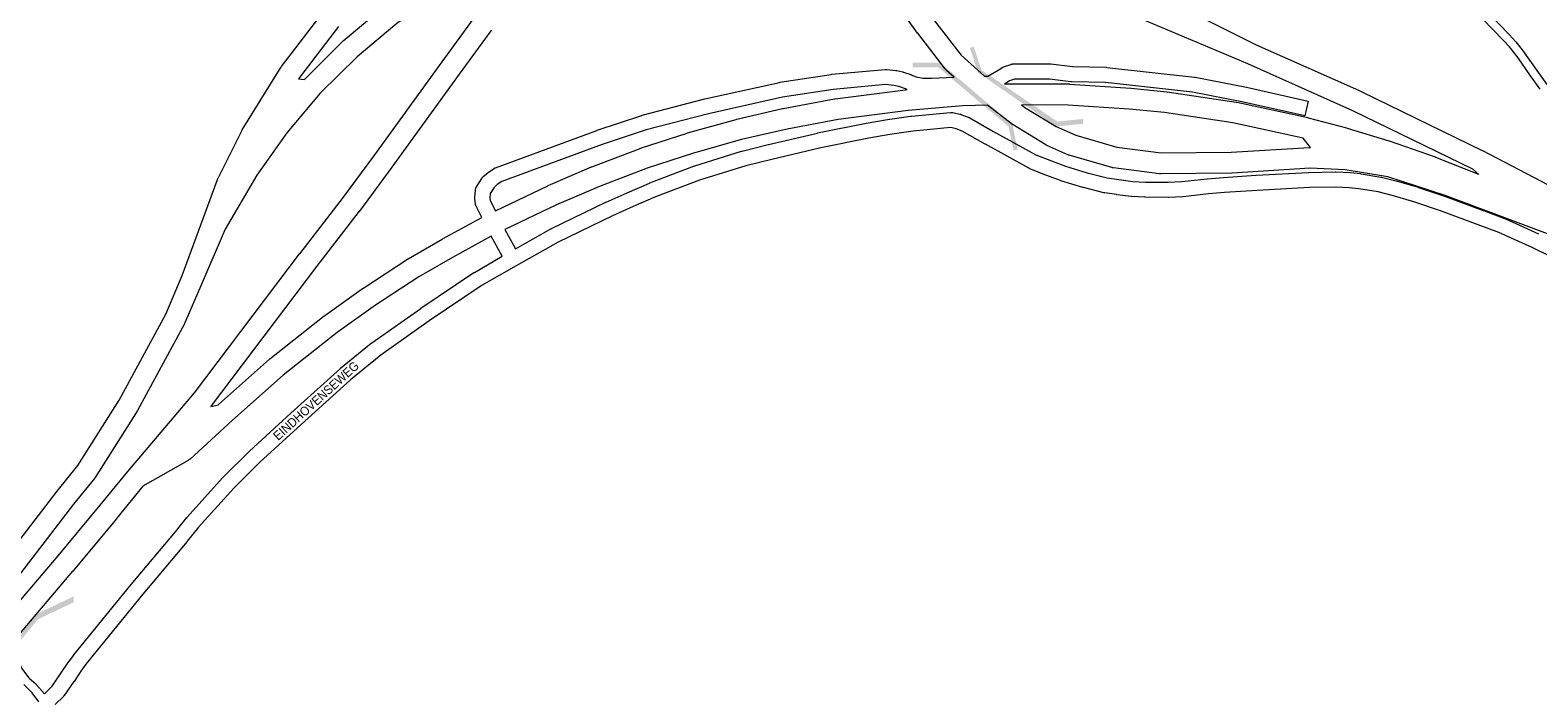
# Model space of a CAD drawing. Header units: metres. Extents: x 123819 to 142731, y 393440 to 405763.
# Tile 274 of 346: x 136393 to 137687, y 395319 to 395892. Entities that reach past the tile are written whole.
import ezdxf
from ezdxf.enums import TextEntityAlignment as Align

# ---------------------------------------------------------------- set-up
doc = ezdxf.new("R2010")
doc.units = ezdxf.units.M
doc.header["$MEASUREMENT"] = 0
for name, color, linetype, lineweight in [('gs-anno-wegen algemeen tekst', 7, 'Continuous', 0), ('gs-knt-autosnelweg', 7, 'Continuous', 0), ('gs-knt-fietspaden', 7, 'Continuous', 0), ('gs-knt-wegen algemeen', 7, 'Continuous', 0), ('gs-symb-viaduct', 7, 'Continuous', 0), ('gs-vlk-plantopografie wegen algemeen', 7, 'Continuous', 0)]:
    doc.layers.add(name, color=color, linetype=linetype, lineweight=lineweight)
doc.styles.add('Style-Arial', font='arial.ttf')

# ---------------------------------------------------------------- blocks, each defined once
blk = doc.blocks.new('gg0-viaduct_6')
at = {"layer": 'gs-symb-viaduct'}
blk.add_hatch(color=7, dxfattribs=at).paths.add_polyline_path([(-3.21, -7.03), (-3.5, -4.7), (0.95, 2.13), (3.04, 2.86), (3.16, 2.54), (1.16, 1.81), (-3.08, -4.8), (-2.8, -6.98)])
blk = doc.blocks.new('gg0-viaduct_7')
at = {"layer": 'gs-symb-viaduct'}
blk.add_hatch(color=7, dxfattribs=at).paths.add_polyline_path([(-3.21, -7.03), (-3.5, -4.7), (0.95, 2.13), (3.04, 2.86), (3.16, 2.54), (1.16, 1.81), (-3.08, -4.8), (-2.8, -6.98)])
blk = doc.blocks.new('gg0-viaduct_8')
at = {"layer": 'gs-symb-viaduct', "linetype": 'Continuous'}
blk.add_hatch(color=7, dxfattribs=at).paths.add_polyline_path([(5.576, -1.689), (3.875, -0.366), (-3.875, -0.366), (-5.576, -1.689), (-5.8, -1.4), (-4, 0), (4, 0), (5.8, -1.4)])

msp = doc.modelspace()

# ---------------------------------------------------------------- linework, layer by layer
at = {"layer": 'gs-knt-autosnelweg', "color": 7, "linetype": 'Continuous', "flags": 128}
for points in [[(137123.7, 396133.1), (137135, 396106.8), (137147.5, 396083.4), (137163.8, 396059), (137177.3, 396041.9), (137189.6, 396028), (137215.1, 396003.7), (137253.2, 395975.2), (137445, 395879.2), (137535.3, 395839), (137535.6, 395838.9), (137638.8, 395788.5), (137639, 395788.4), (137751, 395729.9)], [(137185.9, 395851.3), (137179.2, 395857.3), (137178.9, 395857.6), (137178.6, 395857.9), (137178.3, 395858.2), (137178, 395858.5), (137154.5, 395889.1), (137154.3, 395889.3), (137110.5, 395950.5), (137079.2, 395991.6), (137059.8, 395994.2), (137059.8, 395994.2), (137059.8, 395994.2)], [(136806.9, 395955.4), (136808.5, 395957.7), (136782.8, 395945.6), (136744.2, 395923.2), (136707.7, 395897.6), (136673.6, 395869), (136642, 395837.6), (136613.2, 395803.6), (136587.4, 395767.2), (136560.3, 395721), (136540.2, 395674.3), (136525.8, 395640.6), (136525.6, 395640.2), (136525.4, 395639.8), (136485.2, 395565.3), (136485, 395565), (136484.9, 395564.7), (136448.9, 395507.9), (136448.7, 395507.6), (136448.5, 395507.3), (136448.3, 395507), (136430.3, 395484.9), (136365.1, 395400.3), (136364.8, 395399.9)], [(136370.1, 395385.3), (136415.7, 395439), (136453.1, 395484), (136476.8, 395513), (136476.9, 395513.1), (136534.1, 395580.4), (136624.2, 395699.7), (136624.3, 395699.8), (136661.1, 395747.2), (136688.8, 395784.9), (136746.4, 395864.5), (136746.4, 395864.6), (136773.4, 395901.4), (136786.8, 395926), (136786.9, 395926.2), (136787.1, 395926.5), (136787.3, 395926.8), (136806.9, 395955.3), (136806.9, 395955.4), (136806.9, 395955.4)], [(136357.5, 395419.9), (136416.1, 395496), (136416.3, 395496.1), (136434, 395518), (136469.5, 395574.1), (136509.4, 395648), (136523.6, 395681.2), (136553.5, 395762.7), (136553.6, 395763), (136553.7, 395763.3), (136553.9, 395763.6), (136574.6, 395805.4), (136574.8, 395805.8), (136575, 395806.2), (136608.2, 395859.7), (136608.4, 395860.1), (136608.7, 395860.5), (136643.5, 395906.2)], [(136657.6, 395895), (136623.3, 395849.9), (136628.5, 395849.5), (136628.7, 395849.8), (136629, 395850.1), (136661.1, 395882.1), (136661.4, 395882.3), (136661.7, 395882.6), (136696.4, 395911.7)], [(137428.4, 395830), (137489.2, 395816.7), (137489.6, 395816.6), (137522.5, 395807.9), (137522.9, 395807.8), (137558.7, 395796.8), (137559, 395796.7), (137598.3, 395783.1), (137598.6, 395783), (137598.8, 395782.9), (137635.6, 395768.1), (137635.8, 395768), (137630.8, 395772.4), (137527.9, 395822.6), (137437.6, 395862.8), (137323.5, 395911)], [(136788.7, 395891.9), (136788.5, 395891.5), (136788.3, 395891.2), (136761, 395853.9), (136703.3, 395774.3), (136703.3, 395774.2), (136675.5, 395736.5), (136675.4, 395736.3), (136638.6, 395688.8), (136548.3, 395569.3), (136548.1, 395569.1), (136548, 395568.9), (136554.5, 395570.3), (136554.6, 395570.4), (136598.4, 395609.4), (136598.6, 395609.6), (136598.8, 395609.7), (136645.4, 395646.6), (136645.8, 395646.8), (136678.9, 395670.5), (136679.2, 395670.7), (136716.9, 395695.3), (136717.1, 395695.4), (136717.3, 395695.5), (136746.4, 395712.5), (136746.7, 395712.6), (136780.6, 395730.9)], [(137168.8, 395899.9), (137191.8, 395870.2), (137211.7, 395852.4), (137211.9, 395852.2)], [(136792.2, 395736.8), (136837.1, 395758.3), (136837.5, 395758.5), (136874.5, 395774.4), (136874.8, 395774.5), (136916.3, 395790.3), (136916.5, 395790.4), (136916.7, 395790.5), (136956.7, 395803.5), (136957.1, 395803.6), (136998.8, 395815.2), (136999.2, 395815.3), (137038.6, 395824.4), (137039, 395824.5), (137083.1, 395832.7), (137083.4, 395832.8), (137083.6, 395832.8), (137144, 395840.7), (137144.3, 395840.8), (137144.5, 395840.8), (137145.4, 395840.9)], [(137229.1, 395845.6), (137284, 395845.6), (137284.3, 395845.6), (137284.6, 395845.5), (137337.3, 395842), (137337.7, 395842), (137368.1, 395838.9), (137368.5, 395838.8), (137427.8, 395830.1), (137428.1, 395830), (137428.4, 395830), (137428.4, 395830), (137428.4, 395830)], [(137730.1, 395703.7), (137607, 395750), (137557.9, 395765.9), (137521.3, 395771.9), (137491.3, 395773.2), (137424.3, 395769.1), (137424.1, 395769.1), (137423.9, 395769.1), (137363, 395768.5), (137362.6, 395768.5), (137362.2, 395768.5), (137361.8, 395768.5), (137322.4, 395773.6), (137322, 395773.6), (137321.7, 395773.7), (137321.4, 395773.8), (137321, 395773.9), (137284.4, 395784.5), (137284, 395784.6), (137283.7, 395784.8), (137283.3, 395784.9), (137265.4, 395792.9), (137265, 395793.1), (137264.7, 395793.2), (137264.4, 395793.4), (137236.5, 395810.4), (137236.2, 395810.5), (137235.9, 395810.7), (137235.7, 395810.9), (137214.4, 395827.5), (137193.1, 395826.7), (137146.2, 395822.9), (137086.2, 395815), (137042.5, 395806.8), (137003.4, 395797.8), (136962.1, 395786.3), (136922.5, 395773.4), (136881.4, 395757.7), (136844.7, 395742), (136800.3, 395720.8)], [(137490.6, 395791.2), (137490.6, 395791.2), (137490.6, 395791.2), (137490.9, 395791.2), (137491.2, 395791.2), (137491.5, 395791.2), (137485.2, 395799.1), (137424.9, 395812.3), (137366.1, 395821), (137336, 395824.1), (137283.7, 395827.5), (137243.6, 395827.6), (137246.3, 395825.5), (137273.2, 395809.1), (137290.1, 395801.6), (137325.4, 395791.4), (137363.5, 395786.5), (137423.5, 395787.1), (137490.6, 395791.2)], [(136788.7, 395714.9), (136755.4, 395696.8), (136726.6, 395680.1), (136689.2, 395655.7), (136656.4, 395632.3), (136610.2, 395595.8), (136566.6, 395557), (136530.2, 395523.7), (136529.9, 395523.4), (136529.6, 395523.2), (136529.3, 395522.9), (136529, 395522.7), (136528.9, 395522.7), (136528.9, 395522.7), (136528.6, 395522.5), (136489.7, 395500.3), (136467.1, 395472.6), (136467, 395472.5), (136429.6, 395427.5), (136429.5, 395427.4), (136377.4, 395366), (136377.4, 395365.9), (136377.2, 395365.8)]]:
    msp.add_lwpolyline(points, dxfattribs=at)
at = {"layer": 'gs-knt-fietspaden', "color": 7, "linetype": 'Continuous', "flags": 128}
for points in [[(137608, 395944), (137662.2, 395887.8), (137662.3, 395887.7), (137667.4, 395882)], [(137688.4, 395841), (137680.3, 395852.6), (137669.5, 395868), (137662.2, 395877.4), (137657.1, 395882.9), (137603, 395939)], [(137667.6, 395881.8), (137675.1, 395872.3), (137675.1, 395872.2), (137675.2, 395872.1)], [(137675.2, 395872.1), (137694.1, 395845.2)], [(136377.2, 395365.8), (136382.9, 395350.3), (136386.6, 395343), (136391.9, 395335.9), (136392.4, 395335.4), (136397.9, 395330.6), (136398, 395330.5), (136398.1, 395330.4), (136398.2, 395330.3), (136405.3, 395322.2)], [(136400.6, 395315.2), (136394.8, 395323.1), (136387.6, 395330.3)]]:
    msp.add_lwpolyline(points, dxfattribs=at)
at = {"layer": 'gs-knt-wegen algemeen', "color": 7, "linetype": 'Continuous', "flags": 128}
for points in [[(136780.6, 395730.9), (136775.7, 395740.8), (136775.5, 395741), (136775.4, 395741.3), (136775.3, 395741.6), (136775.2, 395741.9), (136775.1, 395742.2), (136775.1, 395742.5), (136775, 395742.8), (136774.5, 395746.7), (136774.5, 395747), (136774.5, 395747.3), (136774.5, 395747.6), (136774.5, 395747.9), (136774.5, 395748.1), (136775, 395754.4), (136775, 395754.7), (136775.1, 395755), (136775.1, 395755.3), (136775.2, 395755.6), (136775.3, 395755.9), (136775.4, 395756.2), (136775.5, 395756.4), (136775.7, 395756.7), (136775.8, 395757), (136776, 395757.3), (136780.5, 395764.5), (136780.6, 395764.8), (136780.8, 395765), (136781, 395765.2), (136781.2, 395765.5), (136781.4, 395765.7), (136781.6, 395765.9), (136781.8, 395766.1), (136785.7, 395769.4), (136785.9, 395769.5), (136786.1, 395769.7), (136786.3, 395769.8), (136791, 395773), (136791.3, 395773.2), (136791.5, 395773.3), (136791.8, 395773.5), (136792.1, 395773.6), (136792.4, 395773.7), (136879.3, 395805.8), (136879.5, 395805.9), (136917.7, 395818.6), (136917.9, 395818.7), (136918.1, 395818.7), (136971.8, 395832.7), (136972, 395832.8), (137035.8, 395847), (137036, 395847.1), (137036.2, 395847.1), (137080.3, 395853.8), (137080.5, 395853.9), (137080.7, 395853.9), (137126.7, 395858), (137127, 395858.1), (137127.3, 395858.1), (137127.6, 395858.1), (137127.9, 395858), (137135.8, 395857.2), (137136.1, 395857.2), (137136.3, 395857.1), (137136.6, 395857.1), (137141.7, 395855.9), (137141.9, 395855.9), (137142.1, 395855.8), (137142.3, 395855.7), (137148.5, 395853.6), (137148.7, 395853.5), (137153.2, 395851.8), (137153.2, 395851.8)], [(137211.9, 395852.2), (137214.8, 395852.4), (137223.5, 395857.4), (137226.7, 395859.5), (137226.9, 395859.7), (137227.2, 395859.8), (137227.4, 395859.9), (137227.7, 395860.1), (137227.9, 395860.2), (137228.2, 395860.3), (137234.4, 395862.4), (137234.7, 395862.5), (137235, 395862.6), (137235.3, 395862.7), (137235.6, 395862.7), (137235.9, 395862.8), (137236.2, 395862.8), (137236.5, 395862.8), (137268, 395862.8), (137268.2, 395862.8), (137268.5, 395862.8), (137268.8, 395862.8), (137287.3, 395860.5), (137316.2, 395859.9), (137316.5, 395859.8), (137316.8, 395859.8), (137392, 395851.4), (137392.2, 395851.4), (137392.5, 395851.3), (137392.5, 395851.3), (137392.5, 395851.3)], [(137145.4, 395840.9), (137144.1, 395841.4), (137138.4, 395843.3), (137134.1, 395844.3), (137127.2, 395845), (137082, 395840.9), (137038.4, 395834.3), (136974.9, 395820.1), (136921.6, 395806.2), (136883.7, 395793.6), (136797.6, 395761.8), (136793.8, 395759.2), (136791, 395756.8), (136787.8, 395751.7), (136787.5, 395747.7), (136787.8, 395745.6), (136792.2, 395736.8)], [(137153.2, 395851.8), (137159.2, 395850.6), (137166.3, 395850.6), (137185.9, 395851.3)], [(136809.3, 395704.1), (136839.8, 395721.3), (136840, 395721.4), (136840.2, 395721.5), (136887, 395744.1), (136887.2, 395744.2), (136905.1, 395752.2), (136905.2, 395752.2), (136924.5, 395760.6), (136924.8, 395760.8), (136963, 395775.2), (136963.2, 395775.2), (136963.3, 395775.3), (137003.4, 395787.8), (137003.6, 395787.8), (137003.8, 395787.9), (137026.3, 395793.6), (137026.4, 395793.6), (137068.4, 395803.5), (137068.6, 395803.6), (137110.2, 395812), (137110.4, 395812), (137128.6, 395815.1), (137128.7, 395815.1), (137148.7, 395818.1), (137148.9, 395818.1), (137149.1, 395818.1), (137182.6, 395821.2), (137182.9, 395821.2), (137183.2, 395821.2), (137183.5, 395821.2), (137183.8, 395821.2), (137184, 395821.2), (137184.3, 395821.1), (137184.6, 395821.1), (137190.7, 395819.8), (137190.9, 395819.7), (137191.2, 395819.7), (137191.4, 395819.6), (137191.6, 395819.5), (137197.7, 395817.2), (137198, 395817.1), (137198.2, 395817), (137198.5, 395816.9), (137198.7, 395816.8)], [(137198.7, 395816.8), (137218.9, 395805.2), (137255.8, 395784.9), (137269.2, 395779.6), (137281.4, 395775), (137300, 395769.2), (137317.1, 395764.9), (137327, 395763.5), (137327, 395763.5), (137327, 395763.5), (137339.2, 395762), (137349.8, 395761.4), (137369.3, 395761.2), (137381, 395761.8), (137402.8, 395764.2), (137403, 395764.2), (137416.7, 395765.4), (137416.7, 395765.4), (137444.7, 395767.3), (137444.9, 395767.3), (137489.9, 395769.7), (137490.1, 395769.7), (137512.6, 395770.1), (137512.9, 395770.1), (137513.1, 395770.1), (137525.5, 395769.5), (137525.7, 395769.5), (137525.8, 395769.5), (137534.4, 395768.7), (137534.7, 395768.6), (137534.9, 395768.6), (137551.9, 395765.7), (137552.1, 395765.7), (137552.4, 395765.6), (137564.7, 395762.5), (137565, 395762.5), (137583.8, 395756.9), (137584, 395756.8), (137607.3, 395748.9), (137607.4, 395748.9), (137639.7, 395737), (137639.8, 395737), (137657.9, 395730.1), (137658, 395730), (137658.2, 395730), (137687.1, 395717.1)], [(137713.2, 395689.7), (137681.7, 395705.2), (137653.1, 395718), (137635.2, 395724.8), (137603, 395736.6), (137580, 395744.5), (137561.4, 395749.9), (137549.4, 395752.9), (137532.9, 395755.7), (137524.7, 395756.5), (137512.7, 395757.1), (137490.5, 395756.7), (137445.6, 395754.3), (137417.7, 395752.4), (137404.1, 395751.3), (137382.2, 395748.8), (137382, 395748.8), (137381.8, 395748.8), (137369.7, 395748.2), (137369.5, 395748.2), (137369.3, 395748.2), (137349.5, 395748.4), (137349.2, 395748.4), (137338.2, 395749.1), (137338.1, 395749.1), (137337.9, 395749.1), (137325.4, 395750.5), (137325.1, 395750.6), (137314.9, 395752.1), (137314.6, 395752.2), (137314.3, 395752.2), (137296.7, 395756.6), (137296.5, 395756.6), (137296.3, 395756.7), (137277.3, 395762.6), (137277.1, 395762.7), (137277, 395762.7), (137264.5, 395767.4), (137264.4, 395767.4), (137250.6, 395772.9), (137250.4, 395773), (137250.1, 395773.2), (137249.9, 395773.3), (137212.6, 395793.8), (137212.5, 395793.8), (137192.7, 395805.2), (137187.5, 395807.2), (137182.8, 395808.1), (137150.5, 395805.2), (137130.7, 395802.2), (137112.7, 395799.2), (137071.3, 395790.9), (137029.4, 395780.9), (137007.1, 395775.3), (136967.4, 395762.9), (136929.6, 395748.6), (136910.4, 395740.3), (136892.6, 395732.3), (136846, 395709.9), (136809.9, 395689.5), (136780.9, 395672.8), (136735.5, 395642.4), (136693.8, 395612.8), (136667.8, 395591.6), (136625.6, 395553.4), (136590.2, 395520.9), (136567.8, 395498.7), (136537.6, 395465.2), (136527.8, 395453.1), (136527.7, 395453), (136489.8, 395407.6), (136440.8, 395347.5), (136436.6, 395341.7), (136430.7, 395332.8), (136430.6, 395332.7), (136422.3, 395320.8), (136422.2, 395320.6), (136422, 395320.4), (136421.8, 395320.1), (136421.6, 395319.9), (136414.6, 395313.1)], [(136797.9, 395697.7), (136788.7, 395714.9)], [(136800.3, 395720.8), (136809.3, 395704.1)], [(136405.3, 395322.2), (136412, 395328.8), (136419.8, 395340.1), (136425.8, 395349), (136426, 395349.3), (136430.4, 395355.3), (136430.5, 395355.5), (136430.6, 395355.6), (136479.8, 395415.9), (136479.8, 395415.9), (136517.7, 395461.3), (136527.5, 395473.5), (136527.7, 395473.6), (136527.8, 395473.7), (136558.2, 395507.6), (136558.3, 395507.7), (136558.5, 395507.8), (136581.1, 395530.3), (136581.3, 395530.4), (136616.8, 395563), (136616.8, 395563), (136659.2, 395601.4), (136659.3, 395601.5), (136659.4, 395601.6), (136685.7, 395623.1), (136685.9, 395623.2), (136686.1, 395623.3), (136728.1, 395653), (136728.2, 395653.1), (136773.8, 395683.7), (136774, 395683.8), (136774.2, 395683.9), (136797.9, 395697.7)]]:
    msp.add_lwpolyline(points, dxfattribs=at)
msp.add_lwpolyline([(137392.5, 395851.3), (137436.5, 395842.8), (137436.7, 395842.8), (137489.5, 395830.9, -0.369092), (137489.5, 395830.8), (137486.7, 395818.2, -0.369091), (137486.7, 395818.2), (137434, 395830.1), (137390.3, 395838.5), (137315.6, 395846.8), (137286.7, 395847.4), (137286.5, 395847.5), (137286.2, 395847.5), (137286, 395847.5), (137267.6, 395849.8), (137237.6, 395849.8), (137233.2, 395848.2), (137230.5, 395846.4), (137230.4, 395846.3), (137230.2, 395846.2), (137229.1, 395845.6)], format="xyb", dxfattribs=at)
at = {"layer": 'gs-vlk-plantopografie wegen algemeen', "color": 7, "linetype": 'Continuous', "flags": 128}
for points in [[(137608, 395944), (137662.2, 395887.8), (137662.3, 395887.7), (137667.4, 395882)], [(137688.4, 395841), (137680.3, 395852.6), (137669.5, 395868), (137662.2, 395877.4), (137657.1, 395882.9), (137603, 395939)], [(137667.4, 395882), (137667.6, 395881.8)], [(137667.4, 395882), (137667.5, 395881.9), (137667.6, 395881.8)], [(137667.6, 395881.8), (137675.1, 395872.3), (137675.1, 395872.2), (137675.2, 395872.1)]]:
    msp.add_lwpolyline(points, dxfattribs=at)

# ---------------------------------------------------------------- block references
at = {"layer": 'gs-symb-viaduct', "color": 7}
for name, p, xscale, yscale, zscale, rotation in [('gg0-viaduct_6', (137215.8, 395823.1), 9.999999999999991, 9.999999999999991, 9.999999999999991, 262.5828622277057), ('gg0-viaduct_7', (137227.1, 395845.4), 9.999999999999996, 9.999999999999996, 9.999999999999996, 88.47029121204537)]:
    msp.add_blockref(name, p, dxfattribs=dict(at, xscale=xscale, yscale=yscale, zscale=zscale, rotation=rotation))
at = {"layer": 'gs-symb-viaduct', "color": 7, "linetype": 'Continuous', "xscale": 18.02666767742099, "yscale": 10.8654117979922, "zscale": 18.02666767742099, "rotation": 50.61266244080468}
msp.add_blockref('gg0-viaduct_8', (136352.4, 395334.7), dxfattribs=at)

# ---------------------------------------------------------------- texts
at = {"layer": 'gs-anno-wegen algemeen tekst', "color": 7, "linetype": 'Continuous', "style": 'Style-Arial', "width": 0.909091}
msp.add_text('EINDHOVENSEWEG', height=7.7, rotation=42.1509, dxfattribs=at).set_placement((136638.3, 395573.7), align=Align.MIDDLE_CENTER)

doc.saveas('drawing.dxf')
